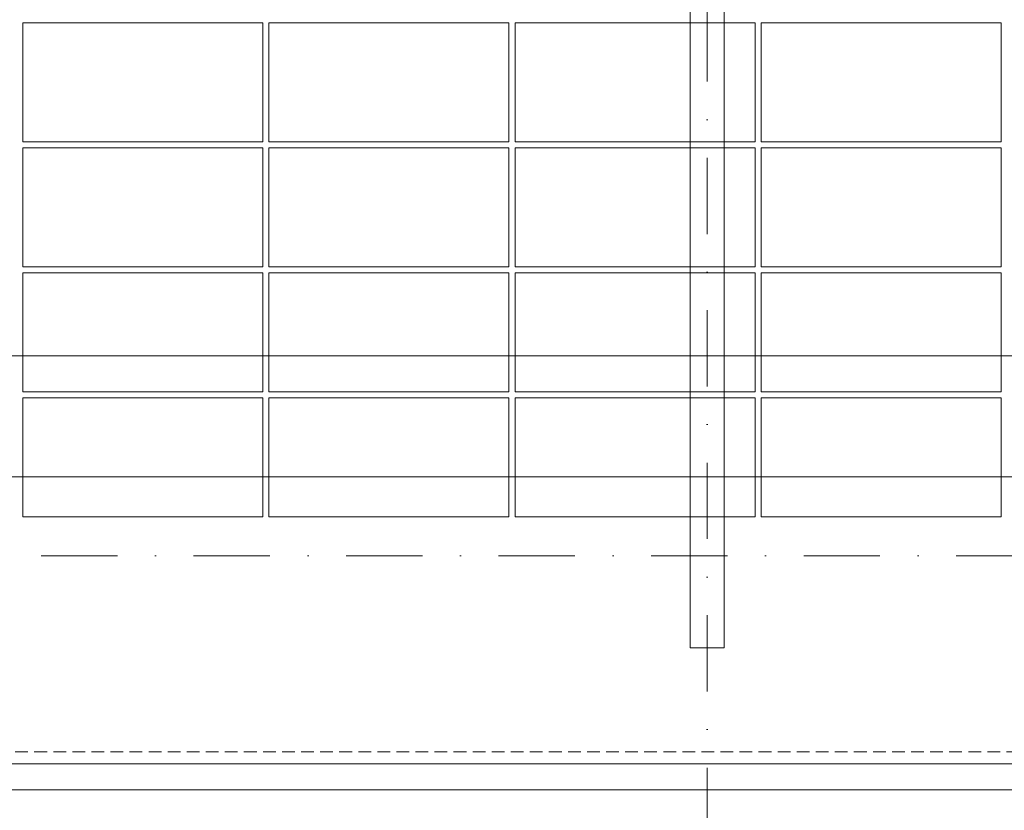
# Model space of a CAD drawing. Header units: millimetres. Extents: x -725694 to 5289369, y -1488057 to 2187451.
# Tile 603 of 656: x 399115 to 404035, y 148728 to 152680. Entities that reach past the tile are written whole.
import ezdxf

# ---------------------------------------------------------------- set-up
doc = ezdxf.new("R2010")
doc.units = ezdxf.units.MM
for name, pattern in [('CENTERX2', [101.6, 63.5, -12.7, 12.7, -12.7]), ('DASHDOT', [25.4, 12.7, -6.35, 0, -6.35]), ('DASHED', [19.05, 12.7, -6.35]), ('HIDDEN', [9.525, 6.35, -3.175])]:
    doc.linetypes.add(name, pattern=pattern)
doc.layers.get('Defpoints').update_dxf_attribs({"color": 8})
for name, color, linetype, lineweight in [('A99_FVE', 30, 'Continuous', 5), ('A99_N_kce-pod', 7, 'DASHED', 20), ('A99_N_koty-200', 5, 'Continuous', 5), ('A99_N_koty-200 @ 1', 5, 'Continuous', 5), ('A99_N_koty-200 @ 10', 5, 'Continuous', 5), ('A99_N_koty-200 @ 100', 5, 'Continuous', 5), ('A99_N_koty-200 @ 200', 5, 'Continuous', 5), ('A99_N_koty-200 @ 250 (1)', 5, 'Continuous', 5), ('A99_N_koty-200 @ 250 (2)', 5, 'Continuous', 5), ('A99_N_koty-200 @ 400', 5, 'Continuous', 5), ('A99_S_kce-pohl', 7, 'Continuous', 5), ('A99_S_osy', 1, 'CENTERX2', 5)]:
    doc.layers.add(name, color=color, linetype=linetype, lineweight=lineweight)
doc.styles.add('A99_kota', font='isocpeur.ttf', dxfattribs={"height": 2})
doc.dimstyles.new('A99_kota_200 new', dxfattribs={"dimscale": 200, "dimtxt": 2, "dimasz": 1.2, "dimexe": 0.5, "dimexo": 1.5, "dimgap": 0.3, "dimtad": 1, "dimdec": 0, "dimzin": 3, "dimdsep": 46, "dimtxsty": 'A99_kota', "dimblk": 'ARCHTICK', "dimcen": 2.5, "dimazin": 2, "dimtfac": 0.75, "dimtdec": 0, "dimtmove": 2, "dimatfit": 0, "dimfxl": 0, "dimtolj": 1, "dimtzin": 0, "dimlwd": 5, "dimlwe": 5, "dimarcsym": 0})

# ---------------------------------------------------------------- blocks, each defined once
blk = doc.blocks.new('_ArchTick')
at = {"color": 0, "linetype": 'ByBlock', "const_width": 0.15}
blk.add_lwpolyline([(-0.5, -0.5), (0.5, 0.5)], dxfattribs=at)
blk = doc.blocks.new('*D4696')
at = {"layer": 'A99_N_koty-200', "color": 0, "linetype": 'Continuous', "lineweight": 5, "ltscale": 10, "transparency": 16777216}
for p, q in [((402550, 146925), (402550, 146475)), ((414550, 146925), (414550, 146475)), ((414550, 146525), (402550, 146525))]:
    blk.add_line(p, q, dxfattribs=at)
at = {"layer": 'Defpoints', "color": 0, "linetype": 'Continuous', "lineweight": 0, "ltscale": 10, "transparency": 16777216}
for p in [(402550, 149400), (414550, 149400), (402550, 146525)]:
    blk.add_point(p, dxfattribs=at)
at = {"layer": 'A99_N_koty-200', "color": 0, "linetype": 'Continuous', "lineweight": 5, "ltscale": 10, "transparency": 16777216, "xscale": 120, "yscale": 120, "zscale": 120, "rotation": 180}
blk.add_blockref('_ArchTick', (402550, 146525), dxfattribs=at)
at = {"layer": 'A99_N_koty-200', "color": 0, "linetype": 'Continuous', "lineweight": 5, "ltscale": 10, "transparency": 16777216, "xscale": 120, "yscale": 120, "zscale": 120}
blk.add_blockref('_ArchTick', (414550, 146525), dxfattribs=at)
at = {"layer": 'A99_N_koty-200', "color": 0, "linetype": 'Continuous', "ltscale": 10, "transparency": 16777216, "insert": (408550, 146655), "char_height": 200, "attachment_point": 5, "style": 'A99_kota'}
blk.add_mtext('\\A1;12000', dxfattribs=at)
blk = doc.blocks.new('*D4697')
at = {"layer": 'A99_N_koty-200', "color": 0, "linetype": 'Continuous', "lineweight": 5, "ltscale": 10, "transparency": 16777216}
for p, q in [((402550, 147325), (402550, 146425)), ((414550, 147325), (414550, 146425)), ((414550, 146525), (402550, 146525))]:
    blk.add_line(p, q, dxfattribs=at)
at = {"layer": 'Defpoints', "color": 0, "linetype": 'Continuous', "lineweight": 0, "ltscale": 10, "transparency": 16777216}
for p in [(402550, 149400), (414550, 149400), (402550, 146525)]:
    blk.add_point(p, dxfattribs=at)
at = {"layer": 'A99_N_koty-200', "color": 0, "linetype": 'Continuous', "lineweight": 5, "ltscale": 10, "transparency": 16777216, "xscale": 240, "yscale": 240, "zscale": 240, "rotation": 180}
blk.add_blockref('_ArchTick', (402550, 146525), dxfattribs=at)
at = {"layer": 'A99_N_koty-200', "color": 0, "linetype": 'Continuous', "lineweight": 5, "ltscale": 10, "transparency": 16777216, "xscale": 240, "yscale": 240, "zscale": 240}
blk.add_blockref('_ArchTick', (414550, 146525), dxfattribs=at)
at = {"layer": 'A99_N_koty-200', "color": 0, "linetype": 'Continuous', "ltscale": 10, "transparency": 16777216, "insert": (408550, 146785), "char_height": 400, "attachment_point": 5, "style": 'A99_kota'}
blk.add_mtext('\\A1;12000', dxfattribs=at)
blk = doc.blocks.new('*D4698')
at = {"layer": 'A99_N_koty-200', "color": 0, "linetype": 'Continuous', "lineweight": 5, "ltscale": 10, "transparency": 16777216}
for p, q in [((402550, 146529), (402550, 146524.5)), ((414550, 146525), (402550, 146525)), ((414550, 146529), (414550, 146524.5))]:
    blk.add_line(p, q, dxfattribs=at)
at = {"layer": 'Defpoints', "color": 0, "linetype": 'Continuous', "lineweight": 0, "ltscale": 10, "transparency": 16777216}
for p in [(402550, 149400), (414550, 149400), (402550, 146525)]:
    blk.add_point(p, dxfattribs=at)
at = {"layer": 'A99_N_koty-200', "color": 0, "linetype": 'Continuous', "lineweight": 5, "ltscale": 10, "transparency": 16777216, "xscale": 1.2, "yscale": 1.2, "zscale": 1.2, "rotation": 180}
blk.add_blockref('_ArchTick', (402550, 146525), dxfattribs=at)
at = {"layer": 'A99_N_koty-200', "color": 0, "linetype": 'Continuous', "lineweight": 5, "ltscale": 10, "transparency": 16777216, "xscale": 1.2, "yscale": 1.2, "zscale": 1.2}
blk.add_blockref('_ArchTick', (414550, 146525), dxfattribs=at)
at = {"layer": 'A99_N_koty-200', "color": 0, "linetype": 'Continuous', "ltscale": 10, "transparency": 16777216, "insert": (408550, 146526.3), "char_height": 2, "attachment_point": 5, "style": 'A99_kota'}
blk.add_mtext('\\A1;12000', dxfattribs=at)
blk = doc.blocks.new('*D4699')
at = {"layer": 'A99_N_koty-200', "color": 0, "linetype": 'Continuous', "lineweight": 5, "ltscale": 10, "transparency": 16777216}
for p, q in [((402550, 148125), (402550, 146325)), ((414550, 148125), (414550, 146325)), ((414550, 146525), (402550, 146525))]:
    blk.add_line(p, q, dxfattribs=at)
at = {"layer": 'Defpoints', "color": 0, "linetype": 'Continuous', "lineweight": 0, "ltscale": 10, "transparency": 16777216}
for p in [(402550, 149400), (414550, 149400), (402550, 146525)]:
    blk.add_point(p, dxfattribs=at)
at = {"layer": 'A99_N_koty-200', "color": 0, "linetype": 'Continuous', "lineweight": 5, "ltscale": 10, "transparency": 16777216, "xscale": 480, "yscale": 480, "zscale": 480, "rotation": 180}
blk.add_blockref('_ArchTick', (402550, 146525), dxfattribs=at)
at = {"layer": 'A99_N_koty-200', "color": 0, "linetype": 'Continuous', "lineweight": 5, "ltscale": 10, "transparency": 16777216, "xscale": 480, "yscale": 480, "zscale": 480}
blk.add_blockref('_ArchTick', (414550, 146525), dxfattribs=at)
at = {"layer": 'A99_N_koty-200', "color": 0, "linetype": 'Continuous', "ltscale": 10, "transparency": 16777216, "insert": (408550, 147045), "char_height": 800, "attachment_point": 5, "style": 'A99_kota'}
blk.add_mtext('\\A1;12000', dxfattribs=at)
blk = doc.blocks.new('*D4700')
at = {"layer": 'A99_N_koty-200', "color": 0, "linetype": 'Continuous', "lineweight": 5, "ltscale": 10, "transparency": 16777216}
for p, q in [((402550, 146565), (402550, 146520)), ((414550, 146525), (402550, 146525)), ((414550, 146565), (414550, 146520))]:
    blk.add_line(p, q, dxfattribs=at)
at = {"layer": 'Defpoints', "color": 0, "linetype": 'Continuous', "lineweight": 0, "ltscale": 10, "transparency": 16777216}
for p in [(402550, 149400), (414550, 149400), (402550, 146525)]:
    blk.add_point(p, dxfattribs=at)
at = {"layer": 'A99_N_koty-200', "color": 0, "linetype": 'Continuous', "lineweight": 5, "ltscale": 10, "transparency": 16777216, "xscale": 12, "yscale": 12, "zscale": 12, "rotation": 180}
blk.add_blockref('_ArchTick', (402550, 146525), dxfattribs=at)
at = {"layer": 'A99_N_koty-200', "color": 0, "linetype": 'Continuous', "lineweight": 5, "ltscale": 10, "transparency": 16777216, "xscale": 12, "yscale": 12, "zscale": 12}
blk.add_blockref('_ArchTick', (414550, 146525), dxfattribs=at)
at = {"layer": 'A99_N_koty-200', "color": 0, "linetype": 'Continuous', "ltscale": 10, "transparency": 16777216, "insert": (408550, 146538), "char_height": 20, "attachment_point": 5, "style": 'A99_kota'}
blk.add_mtext('\\A1;12000', dxfattribs=at)
blk = doc.blocks.new('*D4701')
at = {"layer": 'A99_N_koty-200', "color": 0, "linetype": 'Continuous', "lineweight": 5, "ltscale": 10, "transparency": 16777216}
for p, q in [((402550, 147525), (402550, 146400)), ((414550, 147525), (414550, 146400)), ((414550, 146525), (402550, 146525))]:
    blk.add_line(p, q, dxfattribs=at)
at = {"layer": 'Defpoints', "color": 0, "linetype": 'Continuous', "lineweight": 0, "ltscale": 10, "transparency": 16777216}
for p in [(402550, 149400), (414550, 149400), (402550, 146525)]:
    blk.add_point(p, dxfattribs=at)
at = {"layer": 'A99_N_koty-200', "color": 0, "linetype": 'Continuous', "lineweight": 5, "ltscale": 10, "transparency": 16777216, "xscale": 300, "yscale": 300, "zscale": 300, "rotation": 180}
blk.add_blockref('_ArchTick', (402550, 146525), dxfattribs=at)
at = {"layer": 'A99_N_koty-200', "color": 0, "linetype": 'Continuous', "lineweight": 5, "ltscale": 10, "transparency": 16777216, "xscale": 300, "yscale": 300, "zscale": 300}
blk.add_blockref('_ArchTick', (414550, 146525), dxfattribs=at)
at = {"layer": 'A99_N_koty-200', "color": 0, "linetype": 'Continuous', "ltscale": 10, "transparency": 16777216, "insert": (408550, 146850), "char_height": 500, "attachment_point": 5, "style": 'A99_kota'}
blk.add_mtext('\\A1;12000', dxfattribs=at)
blk = doc.blocks.new('*D4702')
at = {"layer": 'A99_N_koty-200', "color": 0, "linetype": 'Continuous', "lineweight": 5, "ltscale": 10, "transparency": 16777216}
for p, q in [((402550, 147525), (402550, 146400)), ((414550, 147525), (414550, 146400)), ((414550, 146525), (402550, 146525))]:
    blk.add_line(p, q, dxfattribs=at)
at = {"layer": 'Defpoints', "color": 0, "linetype": 'Continuous', "lineweight": 0, "ltscale": 10, "transparency": 16777216}
for p in [(402550, 149400), (414550, 149400), (402550, 146525)]:
    blk.add_point(p, dxfattribs=at)
at = {"layer": 'A99_N_koty-200', "color": 0, "linetype": 'Continuous', "lineweight": 5, "ltscale": 10, "transparency": 16777216, "xscale": 300, "yscale": 300, "zscale": 300, "rotation": 180}
blk.add_blockref('_ArchTick', (402550, 146525), dxfattribs=at)
at = {"layer": 'A99_N_koty-200', "color": 0, "linetype": 'Continuous', "lineweight": 5, "ltscale": 10, "transparency": 16777216, "xscale": 300, "yscale": 300, "zscale": 300}
blk.add_blockref('_ArchTick', (414550, 146525), dxfattribs=at)
at = {"layer": 'A99_N_koty-200', "color": 0, "linetype": 'Continuous', "ltscale": 10, "transparency": 16777216, "insert": (408550, 146850), "char_height": 500, "attachment_point": 5, "style": 'A99_kota'}
blk.add_mtext('\\A1;12000', dxfattribs=at)
blk = doc.blocks.new('*D4704')
at = {"layer": 'A99_N_koty-200', "color": 0, "linetype": 'Continuous', "lineweight": 5, "ltscale": 10, "transparency": 16777216}
for p, q in [((390550, 146925), (390550, 146475)), ((402550, 146925), (402550, 146475)), ((402550, 146525), (390550, 146525))]:
    blk.add_line(p, q, dxfattribs=at)
at = {"layer": 'Defpoints', "color": 0, "linetype": 'Continuous', "lineweight": 0, "ltscale": 10, "transparency": 16777216}
for p in [(390550, 149400), (402550, 149400), (390550, 146525)]:
    blk.add_point(p, dxfattribs=at)
at = {"layer": 'A99_N_koty-200', "color": 0, "linetype": 'Continuous', "lineweight": 5, "ltscale": 10, "transparency": 16777216, "xscale": 120, "yscale": 120, "zscale": 120, "rotation": 180}
blk.add_blockref('_ArchTick', (390550, 146525), dxfattribs=at)
at = {"layer": 'A99_N_koty-200', "color": 0, "linetype": 'Continuous', "lineweight": 5, "ltscale": 10, "transparency": 16777216, "xscale": 120, "yscale": 120, "zscale": 120}
blk.add_blockref('_ArchTick', (402550, 146525), dxfattribs=at)
at = {"layer": 'A99_N_koty-200', "color": 0, "linetype": 'Continuous', "ltscale": 10, "transparency": 16777216, "insert": (396550, 146655), "char_height": 200, "attachment_point": 5, "style": 'A99_kota'}
blk.add_mtext('\\A1;12000', dxfattribs=at)
blk = doc.blocks.new('*D4705')
at = {"layer": 'A99_N_koty-200', "color": 0, "linetype": 'Continuous', "lineweight": 5, "ltscale": 10, "transparency": 16777216}
for p, q in [((390550, 147325), (390550, 146425)), ((402550, 147325), (402550, 146425)), ((402550, 146525), (390550, 146525))]:
    blk.add_line(p, q, dxfattribs=at)
at = {"layer": 'Defpoints', "color": 0, "linetype": 'Continuous', "lineweight": 0, "ltscale": 10, "transparency": 16777216}
for p in [(390550, 149400), (402550, 149400), (390550, 146525)]:
    blk.add_point(p, dxfattribs=at)
at = {"layer": 'A99_N_koty-200', "color": 0, "linetype": 'Continuous', "lineweight": 5, "ltscale": 10, "transparency": 16777216, "xscale": 240, "yscale": 240, "zscale": 240, "rotation": 180}
blk.add_blockref('_ArchTick', (390550, 146525), dxfattribs=at)
at = {"layer": 'A99_N_koty-200', "color": 0, "linetype": 'Continuous', "lineweight": 5, "ltscale": 10, "transparency": 16777216, "xscale": 240, "yscale": 240, "zscale": 240}
blk.add_blockref('_ArchTick', (402550, 146525), dxfattribs=at)
at = {"layer": 'A99_N_koty-200', "color": 0, "linetype": 'Continuous', "ltscale": 10, "transparency": 16777216, "insert": (396550, 146785), "char_height": 400, "attachment_point": 5, "style": 'A99_kota'}
blk.add_mtext('\\A1;12000', dxfattribs=at)
blk = doc.blocks.new('*D4706')
at = {"layer": 'A99_N_koty-200', "color": 0, "linetype": 'Continuous', "lineweight": 5, "ltscale": 10, "transparency": 16777216}
for p, q in [((390550, 146529), (390550, 146524.5)), ((402550, 146525), (390550, 146525)), ((402550, 146529), (402550, 146524.5))]:
    blk.add_line(p, q, dxfattribs=at)
at = {"layer": 'Defpoints', "color": 0, "linetype": 'Continuous', "lineweight": 0, "ltscale": 10, "transparency": 16777216}
for p in [(390550, 149400), (402550, 149400), (390550, 146525)]:
    blk.add_point(p, dxfattribs=at)
at = {"layer": 'A99_N_koty-200', "color": 0, "linetype": 'Continuous', "lineweight": 5, "ltscale": 10, "transparency": 16777216, "xscale": 1.2, "yscale": 1.2, "zscale": 1.2, "rotation": 180}
blk.add_blockref('_ArchTick', (390550, 146525), dxfattribs=at)
at = {"layer": 'A99_N_koty-200', "color": 0, "linetype": 'Continuous', "lineweight": 5, "ltscale": 10, "transparency": 16777216, "xscale": 1.2, "yscale": 1.2, "zscale": 1.2}
blk.add_blockref('_ArchTick', (402550, 146525), dxfattribs=at)
at = {"layer": 'A99_N_koty-200', "color": 0, "linetype": 'Continuous', "ltscale": 10, "transparency": 16777216, "insert": (396550, 146526.3), "char_height": 2, "attachment_point": 5, "style": 'A99_kota'}
blk.add_mtext('\\A1;12000', dxfattribs=at)
blk = doc.blocks.new('*D4707')
at = {"layer": 'A99_N_koty-200', "color": 0, "linetype": 'Continuous', "lineweight": 5, "ltscale": 10, "transparency": 16777216}
for p, q in [((390550, 148125), (390550, 146325)), ((402550, 148125), (402550, 146325)), ((402550, 146525), (390550, 146525))]:
    blk.add_line(p, q, dxfattribs=at)
at = {"layer": 'Defpoints', "color": 0, "linetype": 'Continuous', "lineweight": 0, "ltscale": 10, "transparency": 16777216}
for p in [(390550, 149400), (402550, 149400), (390550, 146525)]:
    blk.add_point(p, dxfattribs=at)
at = {"layer": 'A99_N_koty-200', "color": 0, "linetype": 'Continuous', "lineweight": 5, "ltscale": 10, "transparency": 16777216, "xscale": 480, "yscale": 480, "zscale": 480, "rotation": 180}
blk.add_blockref('_ArchTick', (390550, 146525), dxfattribs=at)
at = {"layer": 'A99_N_koty-200', "color": 0, "linetype": 'Continuous', "lineweight": 5, "ltscale": 10, "transparency": 16777216, "xscale": 480, "yscale": 480, "zscale": 480}
blk.add_blockref('_ArchTick', (402550, 146525), dxfattribs=at)
at = {"layer": 'A99_N_koty-200', "color": 0, "linetype": 'Continuous', "ltscale": 10, "transparency": 16777216, "insert": (396550, 147045), "char_height": 800, "attachment_point": 5, "style": 'A99_kota'}
blk.add_mtext('\\A1;12000', dxfattribs=at)
blk = doc.blocks.new('*D4708')
at = {"layer": 'A99_N_koty-200', "color": 0, "linetype": 'Continuous', "lineweight": 5, "ltscale": 10, "transparency": 16777216}
for p, q in [((390550, 146565), (390550, 146520)), ((402550, 146525), (390550, 146525)), ((402550, 146565), (402550, 146520))]:
    blk.add_line(p, q, dxfattribs=at)
at = {"layer": 'Defpoints', "color": 0, "linetype": 'Continuous', "lineweight": 0, "ltscale": 10, "transparency": 16777216}
for p in [(390550, 149400), (402550, 149400), (390550, 146525)]:
    blk.add_point(p, dxfattribs=at)
at = {"layer": 'A99_N_koty-200', "color": 0, "linetype": 'Continuous', "lineweight": 5, "ltscale": 10, "transparency": 16777216, "xscale": 12, "yscale": 12, "zscale": 12, "rotation": 180}
blk.add_blockref('_ArchTick', (390550, 146525), dxfattribs=at)
at = {"layer": 'A99_N_koty-200', "color": 0, "linetype": 'Continuous', "lineweight": 5, "ltscale": 10, "transparency": 16777216, "xscale": 12, "yscale": 12, "zscale": 12}
blk.add_blockref('_ArchTick', (402550, 146525), dxfattribs=at)
at = {"layer": 'A99_N_koty-200', "color": 0, "linetype": 'Continuous', "ltscale": 10, "transparency": 16777216, "insert": (396550, 146538), "char_height": 20, "attachment_point": 5, "style": 'A99_kota'}
blk.add_mtext('\\A1;12000', dxfattribs=at)
blk = doc.blocks.new('*D4709')
at = {"layer": 'A99_N_koty-200', "color": 0, "linetype": 'Continuous', "lineweight": 5, "ltscale": 10, "transparency": 16777216}
for p, q in [((390550, 147525), (390550, 146400)), ((402550, 147525), (402550, 146400)), ((402550, 146525), (390550, 146525))]:
    blk.add_line(p, q, dxfattribs=at)
at = {"layer": 'Defpoints', "color": 0, "linetype": 'Continuous', "lineweight": 0, "ltscale": 10, "transparency": 16777216}
for p in [(390550, 149400), (402550, 149400), (390550, 146525)]:
    blk.add_point(p, dxfattribs=at)
at = {"layer": 'A99_N_koty-200', "color": 0, "linetype": 'Continuous', "lineweight": 5, "ltscale": 10, "transparency": 16777216, "xscale": 300, "yscale": 300, "zscale": 300, "rotation": 180}
blk.add_blockref('_ArchTick', (390550, 146525), dxfattribs=at)
at = {"layer": 'A99_N_koty-200', "color": 0, "linetype": 'Continuous', "lineweight": 5, "ltscale": 10, "transparency": 16777216, "xscale": 300, "yscale": 300, "zscale": 300}
blk.add_blockref('_ArchTick', (402550, 146525), dxfattribs=at)
at = {"layer": 'A99_N_koty-200', "color": 0, "linetype": 'Continuous', "ltscale": 10, "transparency": 16777216, "insert": (396550, 146850), "char_height": 500, "attachment_point": 5, "style": 'A99_kota'}
blk.add_mtext('\\A1;12000', dxfattribs=at)
blk = doc.blocks.new('*D4710')
at = {"layer": 'A99_N_koty-200', "color": 0, "linetype": 'Continuous', "lineweight": 5, "ltscale": 10, "transparency": 16777216}
for p, q in [((390550, 147525), (390550, 146400)), ((402550, 147525), (402550, 146400)), ((402550, 146525), (390550, 146525))]:
    blk.add_line(p, q, dxfattribs=at)
at = {"layer": 'Defpoints', "color": 0, "linetype": 'Continuous', "lineweight": 0, "ltscale": 10, "transparency": 16777216}
for p in [(390550, 149400), (402550, 149400), (390550, 146525)]:
    blk.add_point(p, dxfattribs=at)
at = {"layer": 'A99_N_koty-200', "color": 0, "linetype": 'Continuous', "lineweight": 5, "ltscale": 10, "transparency": 16777216, "xscale": 300, "yscale": 300, "zscale": 300, "rotation": 180}
blk.add_blockref('_ArchTick', (390550, 146525), dxfattribs=at)
at = {"layer": 'A99_N_koty-200', "color": 0, "linetype": 'Continuous', "lineweight": 5, "ltscale": 10, "transparency": 16777216, "xscale": 300, "yscale": 300, "zscale": 300}
blk.add_blockref('_ArchTick', (402550, 146525), dxfattribs=at)
at = {"layer": 'A99_N_koty-200', "color": 0, "linetype": 'Continuous', "ltscale": 10, "transparency": 16777216, "insert": (396550, 146850), "char_height": 500, "attachment_point": 5, "style": 'A99_kota'}
blk.add_mtext('\\A1;12000', dxfattribs=at)
blk = doc.blocks.new('*D4901')
at = {"layer": 'A99_N_koty-200', "color": 0, "linetype": 'Continuous', "lineweight": 5, "ltscale": 10, "transparency": 16777216}
for p, q in [((378280, 150200), (378280, 151100)), ((415495, 150200), (415495, 151100)), ((378280, 151000), (415495, 151000))]:
    blk.add_line(p, q, dxfattribs=at)
at = {"layer": 'Defpoints', "color": 0, "linetype": 'Continuous', "lineweight": 0, "ltscale": 10, "transparency": 16777216}
for p in [(415495, 151000), (378280, 148920), (415495, 148920)]:
    blk.add_point(p, dxfattribs=at)
at = {"layer": 'A99_N_koty-200', "color": 0, "linetype": 'Continuous', "lineweight": 5, "ltscale": 10, "transparency": 16777216, "xscale": 240, "yscale": 240, "zscale": 240, "rotation": 180}
blk.add_blockref('_ArchTick', (378280, 151000), dxfattribs=at)
at = {"layer": 'A99_N_koty-200', "color": 0, "linetype": 'Continuous', "lineweight": 5, "ltscale": 10, "transparency": 16777216, "xscale": 240, "yscale": 240, "zscale": 240}
blk.add_blockref('_ArchTick', (415495, 151000), dxfattribs=at)
at = {"layer": 'A99_N_koty-200', "color": 0, "linetype": 'Continuous', "ltscale": 10, "transparency": 16777216, "insert": (396887.5, 151260), "char_height": 400, "attachment_point": 5, "style": 'A99_kota'}
blk.add_mtext('\\A1;37215', dxfattribs=at)
blk = doc.blocks.new('*D4902')
at = {"layer": 'A99_N_koty-200', "color": 0, "linetype": 'Continuous', "lineweight": 5, "ltscale": 10, "transparency": 16777216}
for p, q in [((378280, 149995), (378280, 150445)), ((415495, 149995), (415495, 150445)), ((378280, 150395), (415495, 150395))]:
    blk.add_line(p, q, dxfattribs=at)
at = {"layer": 'Defpoints', "color": 0, "linetype": 'Continuous', "lineweight": 0, "ltscale": 10, "transparency": 16777216}
for p in [(415495, 150395), (378280, 148920), (415495, 148920)]:
    blk.add_point(p, dxfattribs=at)
at = {"layer": 'A99_N_koty-200', "color": 0, "linetype": 'Continuous', "lineweight": 5, "ltscale": 10, "transparency": 16777216, "xscale": 120, "yscale": 120, "zscale": 120, "rotation": 180}
blk.add_blockref('_ArchTick', (378280, 150395), dxfattribs=at)
at = {"layer": 'A99_N_koty-200', "color": 0, "linetype": 'Continuous', "lineweight": 5, "ltscale": 10, "transparency": 16777216, "xscale": 120, "yscale": 120, "zscale": 120}
blk.add_blockref('_ArchTick', (415495, 150395), dxfattribs=at)
at = {"layer": 'A99_N_koty-200', "color": 0, "linetype": 'Continuous', "ltscale": 10, "transparency": 16777216, "insert": (396887.5, 150525), "char_height": 200, "attachment_point": 5, "style": 'A99_kota'}
blk.add_mtext('\\A1;37215', dxfattribs=at)
blk = doc.blocks.new('*D4903')
at = {"layer": 'A99_N_koty-200', "color": 0, "linetype": 'Continuous', "lineweight": 5, "ltscale": 10, "transparency": 16777216}
for p, q in [((378280, 150391), (378280, 150395.5)), ((378280, 150395), (415495, 150395)), ((415495, 150391), (415495, 150395.5))]:
    blk.add_line(p, q, dxfattribs=at)
at = {"layer": 'Defpoints', "color": 0, "linetype": 'Continuous', "lineweight": 0, "ltscale": 10, "transparency": 16777216}
for p in [(415495, 150395), (378280, 148920), (415495, 148920)]:
    blk.add_point(p, dxfattribs=at)
at = {"layer": 'A99_N_koty-200', "color": 0, "linetype": 'Continuous', "lineweight": 5, "ltscale": 10, "transparency": 16777216, "xscale": 1.2, "yscale": 1.2, "zscale": 1.2, "rotation": 180}
blk.add_blockref('_ArchTick', (378280, 150395), dxfattribs=at)
at = {"layer": 'A99_N_koty-200', "color": 0, "linetype": 'Continuous', "lineweight": 5, "ltscale": 10, "transparency": 16777216, "xscale": 1.2, "yscale": 1.2, "zscale": 1.2}
blk.add_blockref('_ArchTick', (415495, 150395), dxfattribs=at)
at = {"layer": 'A99_N_koty-200', "color": 0, "linetype": 'Continuous', "ltscale": 10, "transparency": 16777216, "insert": (396887.5, 150396.3), "char_height": 2, "attachment_point": 5, "style": 'A99_kota'}
blk.add_mtext('\\A1;37215', dxfattribs=at)
blk = doc.blocks.new('*D4904')
at = {"layer": 'A99_N_koty-200', "color": 0, "linetype": 'Continuous', "lineweight": 5, "ltscale": 10, "transparency": 16777216}
for p, q in [((378280, 149520), (378280, 150595)), ((415495, 149520), (415495, 150595)), ((378280, 150395), (415495, 150395))]:
    blk.add_line(p, q, dxfattribs=at)
at = {"layer": 'Defpoints', "color": 0, "linetype": 'Continuous', "lineweight": 0, "ltscale": 10, "transparency": 16777216}
for p in [(415495, 150395), (378280, 148920), (415495, 148920)]:
    blk.add_point(p, dxfattribs=at)
at = {"layer": 'A99_N_koty-200', "color": 0, "linetype": 'Continuous', "lineweight": 5, "ltscale": 10, "transparency": 16777216, "xscale": 480, "yscale": 480, "zscale": 480, "rotation": 180}
blk.add_blockref('_ArchTick', (378280, 150395), dxfattribs=at)
at = {"layer": 'A99_N_koty-200', "color": 0, "linetype": 'Continuous', "lineweight": 5, "ltscale": 10, "transparency": 16777216, "xscale": 480, "yscale": 480, "zscale": 480}
blk.add_blockref('_ArchTick', (415495, 150395), dxfattribs=at)
at = {"layer": 'A99_N_koty-200', "color": 0, "linetype": 'Continuous', "ltscale": 10, "transparency": 16777216, "insert": (396887.5, 150915), "char_height": 800, "attachment_point": 5, "style": 'A99_kota'}
blk.add_mtext('\\A1;37215', dxfattribs=at)
blk = doc.blocks.new('*D4905')
at = {"layer": 'A99_N_koty-200', "color": 0, "linetype": 'Continuous', "lineweight": 5, "ltscale": 10, "transparency": 16777216}
for p, q in [((378280, 150355), (378280, 150400)), ((378280, 150395), (415495, 150395)), ((415495, 150355), (415495, 150400))]:
    blk.add_line(p, q, dxfattribs=at)
at = {"layer": 'Defpoints', "color": 0, "linetype": 'Continuous', "lineweight": 0, "ltscale": 10, "transparency": 16777216}
for p in [(415495, 150395), (378280, 148920), (415495, 148920)]:
    blk.add_point(p, dxfattribs=at)
at = {"layer": 'A99_N_koty-200', "color": 0, "linetype": 'Continuous', "lineweight": 5, "ltscale": 10, "transparency": 16777216, "xscale": 12, "yscale": 12, "zscale": 12, "rotation": 180}
blk.add_blockref('_ArchTick', (378280, 150395), dxfattribs=at)
at = {"layer": 'A99_N_koty-200', "color": 0, "linetype": 'Continuous', "lineweight": 5, "ltscale": 10, "transparency": 16777216, "xscale": 12, "yscale": 12, "zscale": 12}
blk.add_blockref('_ArchTick', (415495, 150395), dxfattribs=at)
at = {"layer": 'A99_N_koty-200', "color": 0, "linetype": 'Continuous', "ltscale": 10, "transparency": 16777216, "insert": (396887.5, 150408), "char_height": 20, "attachment_point": 5, "style": 'A99_kota'}
blk.add_mtext('\\A1;37215', dxfattribs=at)
blk = doc.blocks.new('*D4906')
at = {"layer": 'A99_N_koty-200', "color": 0, "linetype": 'Continuous', "lineweight": 5, "ltscale": 10, "transparency": 16777216}
for p, q in [((378280, 149395), (378280, 150520)), ((415495, 149395), (415495, 150520)), ((378280, 150395), (415495, 150395))]:
    blk.add_line(p, q, dxfattribs=at)
at = {"layer": 'Defpoints', "color": 0, "linetype": 'Continuous', "lineweight": 0, "ltscale": 10, "transparency": 16777216}
for p in [(415495, 150395), (378280, 148920), (415495, 148920)]:
    blk.add_point(p, dxfattribs=at)
at = {"layer": 'A99_N_koty-200', "color": 0, "linetype": 'Continuous', "lineweight": 5, "ltscale": 10, "transparency": 16777216, "xscale": 300, "yscale": 300, "zscale": 300, "rotation": 180}
blk.add_blockref('_ArchTick', (378280, 150395), dxfattribs=at)
at = {"layer": 'A99_N_koty-200', "color": 0, "linetype": 'Continuous', "lineweight": 5, "ltscale": 10, "transparency": 16777216, "xscale": 300, "yscale": 300, "zscale": 300}
blk.add_blockref('_ArchTick', (415495, 150395), dxfattribs=at)
at = {"layer": 'A99_N_koty-200', "color": 0, "linetype": 'Continuous', "ltscale": 10, "transparency": 16777216, "insert": (396887.5, 150720), "char_height": 500, "attachment_point": 5, "style": 'A99_kota'}
blk.add_mtext('\\A1;37215', dxfattribs=at)
blk = doc.blocks.new('*D4907')
at = {"layer": 'A99_N_koty-200', "color": 0, "linetype": 'Continuous', "lineweight": 5, "ltscale": 10, "transparency": 16777216}
for p, q in [((378280, 149395), (378280, 150520)), ((415495, 149395), (415495, 150520)), ((378280, 150395), (415495, 150395))]:
    blk.add_line(p, q, dxfattribs=at)
at = {"layer": 'Defpoints', "color": 0, "linetype": 'Continuous', "lineweight": 0, "ltscale": 10, "transparency": 16777216}
for p in [(415495, 150395), (378280, 148920), (415495, 148920)]:
    blk.add_point(p, dxfattribs=at)
at = {"layer": 'A99_N_koty-200', "color": 0, "linetype": 'Continuous', "lineweight": 5, "ltscale": 10, "transparency": 16777216, "xscale": 300, "yscale": 300, "zscale": 300, "rotation": 180}
blk.add_blockref('_ArchTick', (378280, 150395), dxfattribs=at)
at = {"layer": 'A99_N_koty-200', "color": 0, "linetype": 'Continuous', "lineweight": 5, "ltscale": 10, "transparency": 16777216, "xscale": 300, "yscale": 300, "zscale": 300}
blk.add_blockref('_ArchTick', (415495, 150395), dxfattribs=at)
at = {"layer": 'A99_N_koty-200', "color": 0, "linetype": 'Continuous', "ltscale": 10, "transparency": 16777216, "insert": (396887.5, 150720), "char_height": 500, "attachment_point": 5, "style": 'A99_kota'}
blk.add_mtext('\\A1;37215', dxfattribs=at)
blk = doc.blocks.new('*U6088')
at = {"layer": 'A99_N_koty-200 @ 1', "linetype": 'Continuous', "ltscale": 10}
dim = blk.add_linear_dim(base=(402550, 146525), p1=(414550, 149400), p2=(402550, 149400), angle=180, dimstyle='A99_kota_200 new', override={"dimscale": 1, "dimtix": 1, "dimtofl": 1, "dimtmove": 1, "dimatfit": 1}, dxfattribs=at)
dim.commit()
dim.dimension.update_dxf_attribs({"geometry": '*D4698', "text_midpoint": (408550, 146526.3)})
at = {"layer": 'A99_N_koty-200 @ 10', "linetype": 'Continuous', "ltscale": 10}
dim = blk.add_linear_dim(base=(402550, 146525), p1=(414550, 149400), p2=(402550, 149400), angle=180, dimstyle='A99_kota_200 new', override={"dimscale": 10, "dimtix": 1, "dimtofl": 1, "dimtmove": 1, "dimatfit": 1}, dxfattribs=at)
dim.commit()
dim.dimension.update_dxf_attribs({"geometry": '*D4700', "text_midpoint": (408550, 146538)})
at = {"layer": 'A99_N_koty-200 @ 100', "linetype": 'Continuous', "ltscale": 10}
dim = blk.add_linear_dim(base=(402550, 146525), p1=(414550, 149400), p2=(402550, 149400), angle=180, dimstyle='A99_kota_200 new', override={"dimscale": 100, "dimtix": 1, "dimtofl": 1, "dimtmove": 1, "dimatfit": 1}, dxfattribs=at)
dim.commit()
dim.dimension.update_dxf_attribs({"geometry": '*D4696', "text_midpoint": (408550, 146655)})
at = {"layer": 'A99_N_koty-200 @ 200', "linetype": 'Continuous', "ltscale": 10}
dim = blk.add_linear_dim(base=(402550, 146525), p1=(414550, 149400), p2=(402550, 149400), angle=180, dimstyle='A99_kota_200 new', override={"dimscale": 200, "dimtix": 1, "dimtofl": 1, "dimtmove": 1, "dimatfit": 1}, dxfattribs=at)
dim.commit()
dim.dimension.update_dxf_attribs({"geometry": '*D4697', "text_midpoint": (408550, 146785)})
at = {"layer": 'A99_N_koty-200 @ 250 (1)', "linetype": 'Continuous', "ltscale": 10}
dim = blk.add_linear_dim(base=(402550, 146525), p1=(414550, 149400), p2=(402550, 149400), angle=180, dimstyle='A99_kota_200 new', override={"dimscale": 250, "dimtix": 1, "dimtofl": 1, "dimtmove": 1, "dimatfit": 1}, dxfattribs=at)
dim.commit()
dim.dimension.update_dxf_attribs({"geometry": '*D4702', "text_midpoint": (408550, 146850)})
at = {"layer": 'A99_N_koty-200 @ 250 (2)', "linetype": 'Continuous', "ltscale": 10}
dim = blk.add_linear_dim(base=(402550, 146525), p1=(414550, 149400), p2=(402550, 149400), angle=180, dimstyle='A99_kota_200 new', override={"dimscale": 250, "dimtix": 1, "dimtofl": 1, "dimtmove": 1, "dimatfit": 1}, dxfattribs=at)
dim.commit()
dim.dimension.update_dxf_attribs({"geometry": '*D4701', "text_midpoint": (408550, 146850)})
at = {"layer": 'A99_N_koty-200 @ 400', "linetype": 'Continuous', "ltscale": 10}
dim = blk.add_linear_dim(base=(402550, 146525), p1=(414550, 149400), p2=(402550, 149400), angle=180, dimstyle='A99_kota_200 new', override={"dimscale": 400, "dimtix": 1, "dimtofl": 1, "dimtmove": 1, "dimatfit": 1}, dxfattribs=at)
dim.commit()
dim.dimension.update_dxf_attribs({"geometry": '*D4699', "text_midpoint": (408550, 147045)})
blk = doc.blocks.new('*U6089')
at = {"layer": 'A99_N_koty-200 @ 1', "linetype": 'Continuous', "ltscale": 10}
dim = blk.add_linear_dim(base=(390550, 146525), p1=(402550, 149400), p2=(390550, 149400), angle=180, dimstyle='A99_kota_200 new', override={"dimscale": 1, "dimtix": 1, "dimtofl": 1, "dimtmove": 1, "dimatfit": 1}, dxfattribs=at)
dim.commit()
dim.dimension.update_dxf_attribs({"geometry": '*D4706', "text_midpoint": (396550, 146526.3)})
at = {"layer": 'A99_N_koty-200 @ 10', "linetype": 'Continuous', "ltscale": 10}
dim = blk.add_linear_dim(base=(390550, 146525), p1=(402550, 149400), p2=(390550, 149400), angle=180, dimstyle='A99_kota_200 new', override={"dimscale": 10, "dimtix": 1, "dimtofl": 1, "dimtmove": 1, "dimatfit": 1}, dxfattribs=at)
dim.commit()
dim.dimension.update_dxf_attribs({"geometry": '*D4708', "text_midpoint": (396550, 146538)})
at = {"layer": 'A99_N_koty-200 @ 100', "linetype": 'Continuous', "ltscale": 10}
dim = blk.add_linear_dim(base=(390550, 146525), p1=(402550, 149400), p2=(390550, 149400), angle=180, dimstyle='A99_kota_200 new', override={"dimscale": 100, "dimtix": 1, "dimtofl": 1, "dimtmove": 1, "dimatfit": 1}, dxfattribs=at)
dim.commit()
dim.dimension.update_dxf_attribs({"geometry": '*D4704', "text_midpoint": (396550, 146655)})
at = {"layer": 'A99_N_koty-200 @ 200', "linetype": 'Continuous', "ltscale": 10}
dim = blk.add_linear_dim(base=(390550, 146525), p1=(402550, 149400), p2=(390550, 149400), angle=180, dimstyle='A99_kota_200 new', override={"dimscale": 200, "dimtix": 1, "dimtofl": 1, "dimtmove": 1, "dimatfit": 1}, dxfattribs=at)
dim.commit()
dim.dimension.update_dxf_attribs({"geometry": '*D4705', "text_midpoint": (396550, 146785)})
at = {"layer": 'A99_N_koty-200 @ 250 (1)', "linetype": 'Continuous', "ltscale": 10}
dim = blk.add_linear_dim(base=(390550, 146525), p1=(402550, 149400), p2=(390550, 149400), angle=180, dimstyle='A99_kota_200 new', override={"dimscale": 250, "dimtix": 1, "dimtofl": 1, "dimtmove": 1, "dimatfit": 1}, dxfattribs=at)
dim.commit()
dim.dimension.update_dxf_attribs({"geometry": '*D4710', "text_midpoint": (396550, 146850)})
at = {"layer": 'A99_N_koty-200 @ 250 (2)', "linetype": 'Continuous', "ltscale": 10}
dim = blk.add_linear_dim(base=(390550, 146525), p1=(402550, 149400), p2=(390550, 149400), angle=180, dimstyle='A99_kota_200 new', override={"dimscale": 250, "dimtix": 1, "dimtofl": 1, "dimtmove": 1, "dimatfit": 1}, dxfattribs=at)
dim.commit()
dim.dimension.update_dxf_attribs({"geometry": '*D4709', "text_midpoint": (396550, 146850)})
at = {"layer": 'A99_N_koty-200 @ 400', "linetype": 'Continuous', "ltscale": 10}
dim = blk.add_linear_dim(base=(390550, 146525), p1=(402550, 149400), p2=(390550, 149400), angle=180, dimstyle='A99_kota_200 new', override={"dimscale": 400, "dimtix": 1, "dimtofl": 1, "dimtmove": 1, "dimatfit": 1}, dxfattribs=at)
dim.commit()
dim.dimension.update_dxf_attribs({"geometry": '*D4707', "text_midpoint": (396550, 147045)})
blk = doc.blocks.new('*U6133')
at = {"layer": 'A99_N_koty-200 @ 1', "linetype": 'Continuous', "ltscale": 10}
dim = blk.add_linear_dim(base=(415495, 150395), p1=(378280, 148920), p2=(415495, 148920), dimstyle='A99_kota_200 new', override={"dimscale": 1, "dimtix": 1, "dimtofl": 1, "dimtmove": 2, "dimatfit": 3}, dxfattribs=at)
dim.commit()
dim.dimension.update_dxf_attribs({"geometry": '*D4903', "text_midpoint": (396887.5, 150396.3)})
at = {"layer": 'A99_N_koty-200 @ 10', "linetype": 'Continuous', "ltscale": 10}
dim = blk.add_linear_dim(base=(415495, 150395), p1=(378280, 148920), p2=(415495, 148920), dimstyle='A99_kota_200 new', override={"dimscale": 10, "dimtix": 1, "dimtofl": 1, "dimtmove": 2, "dimatfit": 3}, dxfattribs=at)
dim.commit()
dim.dimension.update_dxf_attribs({"geometry": '*D4905', "text_midpoint": (396887.5, 150408)})
at = {"layer": 'A99_N_koty-200 @ 100', "linetype": 'Continuous', "ltscale": 10}
dim = blk.add_linear_dim(base=(415495, 150395), p1=(378280, 148920), p2=(415495, 148920), dimstyle='A99_kota_200 new', override={"dimscale": 100, "dimtix": 1, "dimtofl": 1, "dimtmove": 2, "dimatfit": 3}, dxfattribs=at)
dim.commit()
dim.dimension.update_dxf_attribs({"geometry": '*D4902', "text_midpoint": (396887.5, 150525)})
at = {"layer": 'A99_N_koty-200 @ 200', "linetype": 'Continuous', "ltscale": 10}
dim = blk.add_linear_dim(base=(415495, 151000), p1=(378280, 148920), p2=(415495, 148920), dimstyle='A99_kota_200 new', override={"dimscale": 200, "dimtix": 1, "dimtofl": 1, "dimtmove": 2, "dimatfit": 3}, dxfattribs=at)
dim.commit()
dim.dimension.update_dxf_attribs({"geometry": '*D4901', "text_midpoint": (396887.5, 151260)})
at = {"layer": 'A99_N_koty-200 @ 250 (1)', "linetype": 'Continuous', "ltscale": 10}
dim = blk.add_linear_dim(base=(415495, 150395), p1=(378280, 148920), p2=(415495, 148920), dimstyle='A99_kota_200 new', override={"dimscale": 250, "dimtix": 1, "dimtofl": 1, "dimtmove": 2, "dimatfit": 3}, dxfattribs=at)
dim.commit()
dim.dimension.update_dxf_attribs({"geometry": '*D4907', "text_midpoint": (396887.5, 150720)})
at = {"layer": 'A99_N_koty-200 @ 250 (2)', "linetype": 'Continuous', "ltscale": 10}
dim = blk.add_linear_dim(base=(415495, 150395), p1=(378280, 148920), p2=(415495, 148920), dimstyle='A99_kota_200 new', override={"dimscale": 250, "dimtix": 1, "dimtofl": 1, "dimtmove": 2, "dimatfit": 3}, dxfattribs=at)
dim.commit()
dim.dimension.update_dxf_attribs({"geometry": '*D4906', "text_midpoint": (396887.5, 150720)})
at = {"layer": 'A99_N_koty-200 @ 400', "linetype": 'Continuous', "ltscale": 10}
dim = blk.add_linear_dim(base=(415495, 150395), p1=(378280, 148920), p2=(415495, 148920), dimstyle='A99_kota_200 new', override={"dimscale": 400, "dimtix": 1, "dimtofl": 1, "dimtmove": 2, "dimatfit": 3}, dxfattribs=at)
dim.commit()
dim.dimension.update_dxf_attribs({"geometry": '*D4904', "text_midpoint": (396887.5, 150915)})

msp = doc.modelspace()

# ---------------------------------------------------------------- linework, layer by layer
at = {"layer": 'A99_FVE', "linetype": 'Continuous', "lineweight": 15, "ltscale": 2}
msp.add_lwpolyline([(402465, 155305), (402635, 155305), (402635, 149540), (402465, 149540)], close=True, dxfattribs=at)
at = {"layer": 'A99_FVE', "lineweight": 5, "ltscale": 2}
for points in [[(399130, 152070), (399130, 152665), (400330, 152665), (400330, 152070)], [(400360, 152070), (400360, 152665), (401560, 152665), (401560, 152070)], [(402790, 152070), (402790, 152665), (401590, 152665), (401590, 152070)], [(404020, 152070), (404020, 152665), (402820, 152665), (402820, 152070)], [(399130, 151445), (399130, 152040), (400330, 152040), (400330, 151445)], [(400360, 151445), (400360, 152040), (401560, 152040), (401560, 151445)], [(402790, 151445), (402790, 152040), (401590, 152040), (401590, 151445)], [(404020, 151445), (404020, 152040), (402820, 152040), (402820, 151445)], [(399130, 150820), (399130, 151415), (400330, 151415), (400330, 150820)], [(400360, 150820), (400360, 151415), (401560, 151415), (401560, 150820)], [(402790, 150820), (402790, 151415), (401590, 151415), (401590, 150820)], [(404020, 150820), (404020, 151415), (402820, 151415), (402820, 150820)], [(399130, 150195), (399130, 150790), (400330, 150790), (400330, 150195)], [(400360, 150195), (400360, 150790), (401560, 150790), (401560, 150195)], [(402790, 150195), (402790, 150790), (401590, 150790), (401590, 150195)], [(404020, 150195), (404020, 150790), (402820, 150790), (402820, 150195)]]:
    msp.add_lwpolyline(points, close=True, dxfattribs=at)
at = {"layer": 'A99_N_kce-pod', "linetype": 'HIDDEN', "lineweight": 5, "ltscale": 10}
msp.add_lwpolyline([(438875.5, 149020), (299400, 149020)], dxfattribs=at)
at = {"layer": 'A99_S_kce-pohl', "linetype": 'Continuous', "ltscale": 25}
msp.add_lwpolyline([(307330, 174440), (299400, 174440), (299400, 148960), (438875.5, 148960), (438875.5, 176350)], dxfattribs=at)
at = {"layer": 'A99_S_kce-pohl', "linetype": 'Continuous'}
msp.add_lwpolyline([(438875.5, 148830), (299400, 148830)], dxfattribs=at)
at = {"layer": 'A99_S_osy', "linetype": 'DASHDOT', "lineweight": 5, "ltscale": 30}
for points in [[(402550, 250300), (402550, 146890)], [(452950, 150000), (297355, 150000)]]:
    msp.add_lwpolyline(points, dxfattribs=at)

# ---------------------------------------------------------------- block references
at = {"layer": 'A99_N_koty-200', "color": 3, "linetype": 'Continuous', "lineweight": 0}
for name in ['*U6133', '*U6089', '*U6088']:
    msp.add_blockref(name, (0, 0), dxfattribs=at)

doc.saveas('drawing.dxf')
